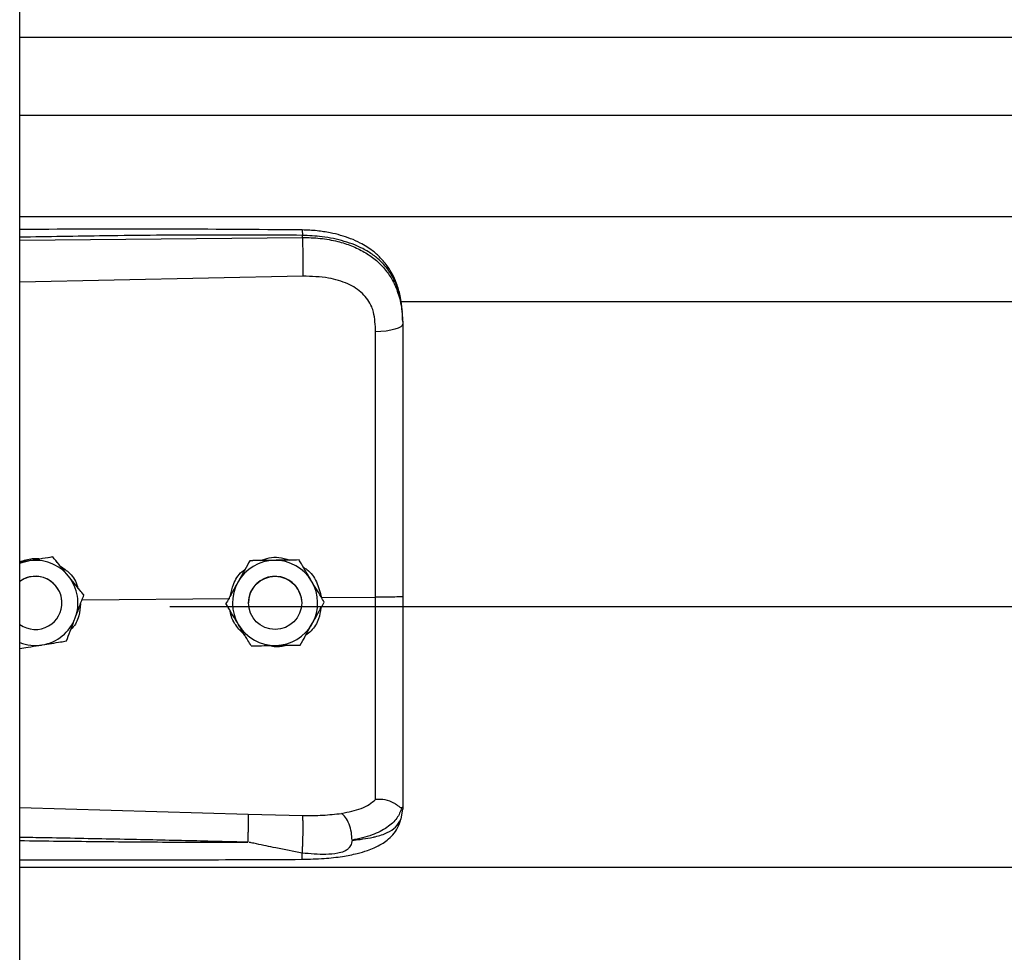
# Model space of a CAD drawing. Header units: inches. Extents: x 170 to 284, y 215 to 248.
# Tile 867 of 1056: x 227.164 to 227.362, y 243.281 to 243.468. Entities that reach past the tile are written whole.
import ezdxf

# ---------------------------------------------------------------- set-up
doc = ezdxf.new("R2010")
doc.units = ezdxf.units.IN
doc.header["$LTSCALE"] = 0.25
doc.header["$MEASUREMENT"] = 0
doc.layers.add('LH TOP OF HOOD', color=7, linetype='Continuous')

msp = doc.modelspace()

# ---------------------------------------------------------------- linework, layer by layer
at = {"layer": 'LH TOP OF HOOD'}
for p, q in [((227.163613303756, 239.8211148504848), (227.163613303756, 244.0215643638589)), ((227.163613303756, 243.4649130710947), (231.1959333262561, 243.4649130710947)), ((227.163613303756, 243.4492289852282), (231.1959333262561, 243.4492289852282)), ((227.163613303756, 243.4288409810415), (231.1959333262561, 243.4288409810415)), ((227.163613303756, 243.4240926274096), (227.2204605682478, 243.4246293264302)), ((227.2204605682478, 243.4246293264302), (227.2204605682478, 243.4250406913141)), ((227.2205565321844, 243.4168405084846), (227.163613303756, 243.4156309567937)), ((227.2401614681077, 243.411765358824), (231.119382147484, 243.411765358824)), ((227.240656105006, 243.4077060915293), (227.240656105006, 243.4072177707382)), ((227.1702658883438, 243.3603607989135), (227.1693373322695, 243.3602096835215)), ((227.1702658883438, 243.3603591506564), (227.1702658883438, 243.3603607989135)), ((227.2197884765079, 243.3597493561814), (227.2197884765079, 243.3597510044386)), ((227.1653878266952, 243.3595646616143), (227.163613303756, 243.3592758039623)), ((227.2099049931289, 243.3596010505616), (227.2099049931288, 243.3596026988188)), ((227.1761474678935, 243.3517220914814), (227.205845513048, 243.3520063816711)), ((227.1765196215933, 243.3527043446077), (227.1765196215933, 243.3527059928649)), ((227.2242848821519, 243.3521828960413), (227.2351984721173, 243.3522873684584)), ((227.1721136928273, 243.3511148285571), (227.1721136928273, 243.3511156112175)), ((227.193781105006, 243.3503728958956), (231.165765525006, 243.3503728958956)), ((227.2050916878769, 243.3509675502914), (227.2050916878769, 243.3509691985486)), ((227.2096249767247, 243.3511156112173), (227.2096249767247, 243.3511148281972)), ((227.2203253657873, 243.3511148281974), (227.2203253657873, 243.3511156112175)), ((227.2248586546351, 243.3512641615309), (227.2248586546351, 243.3512658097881)), ((227.163613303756, 243.3099592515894), (227.2095489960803, 243.3086274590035)), ((227.2095489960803, 243.3086274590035), (227.2205346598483, 243.3083653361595)), ((227.2403164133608, 243.307650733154), (227.240656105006, 243.3096359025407)), ((227.240656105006, 243.3101647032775), (227.240656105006, 243.3096359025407)), ((227.163613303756, 243.2979873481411), (231.1959333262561, 243.2979873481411))]:
    msp.add_line(p, q, dxfattribs=at)
at = {"layer": 'LH TOP OF HOOD', "flags": 128}
for points in [[(227.240656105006, 243.4072177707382), (227.2405521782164, 243.4069220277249), (227.2402442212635, 243.4066371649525), (227.239743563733, 243.4063736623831), (227.2390686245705, 243.4061412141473), (227.238244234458, 243.4059483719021), (227.2373007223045, 243.4058022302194), (227.2362727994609, 243.4057081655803), (227.235198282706, 243.4056696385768)], [(227.163613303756, 243.3590752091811), (227.1642967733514, 243.3593128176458), (227.1653878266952, 243.3595646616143)], [(227.2195679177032, 243.353859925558), (227.2201727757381, 243.3523842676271), (227.2203253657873, 243.3511156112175)]]:
    msp.add_lwpolyline(points, dxfattribs=at)
at = {"layer": 'LH TOP OF HOOD'}
msp.add_circle((227.2149751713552, 243.3511148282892), 0.005350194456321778, dxfattribs=at)
for centre, radius, start, end in [((227.1667634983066, 243.3511156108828), 0.008560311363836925, 39.24773070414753, 99.24772960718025), ((227.2149751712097, 243.3511156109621), 0.008560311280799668, 90.85968127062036, 150.8596805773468), ((227.2149751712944, 243.3511156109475), 0.008560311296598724, 30.85968260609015, 90.85968183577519), ((227.1667634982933, 243.3511156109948), 0.005350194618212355, 39.24773075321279, 126.0718980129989), ((227.1667634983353, 243.3511148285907), 0.005350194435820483, 300.009742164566, 126.0718999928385), ((227.1667634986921, 243.3511156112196), 0.00856031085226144, 339.2477292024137, 39.24773059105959), ((227.2149751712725, 243.3511156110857), 0.005350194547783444, 30.85968222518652, 179.9999985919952), ((227.1667634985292, 243.351115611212), 0.005350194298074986, 5.903435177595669e-08, 39.24773054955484), ((227.2149751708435, 243.351115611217), 0.008560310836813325, 150.8596808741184, 210.8596823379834), ((227.2149751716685, 243.3511156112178), 0.008560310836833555, 330.8596808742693, 30.85968233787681), ((227.166763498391, 243.3511156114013), 0.008560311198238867, 279.2477290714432, 339.2477287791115), ((227.1667634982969, 243.3511148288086), 0.005350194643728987, 233.9281021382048, 300.0097413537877), ((227.2149751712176, 243.3511156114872), 0.008560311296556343, 210.8596826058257, 270.8596818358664), ((227.2149751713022, 243.3511156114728), 0.008560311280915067, 270.8596812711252, 330.8596805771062), ((227.1667634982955, 243.3511156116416), 0.008560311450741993, 248.4076756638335, 279.2477294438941)]:
    msp.add_arc(centre, radius, start, end, dxfattribs=at)
for points, knots in [([(227.2204419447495, 243.4261328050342), (227.2112249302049, 243.4262007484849), (227.1931380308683, 243.4263340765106), (227.17419448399, 243.4262767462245), (227.1644687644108, 243.4262239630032), (227.163613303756, 243.4262193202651)], [0, 0, 0, 0, 0.4865830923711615, 0.9548405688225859, 1, 1, 1, 1]), ([(227.2204605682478, 243.4250406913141), (227.2141547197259, 243.4250800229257), (227.2009156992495, 243.4251625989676), (227.1819660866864, 243.4249814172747), (227.169325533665, 243.4247604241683), (227.163613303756, 243.4246605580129)], [0, 0, 0, 0, 0.3326703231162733, 0.6984356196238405, 1, 1, 1, 1]), ([(227.2204417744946, 243.4261169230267), (227.2204429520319, 243.4261209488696), (227.2204469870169, 243.426134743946), (227.2204522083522, 243.426019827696), (227.2204588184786, 243.4257270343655), (227.2204598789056, 243.4253110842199), (227.2204605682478, 243.4250406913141)], [0, 0, 0, 0, 0.09787641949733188, 0.3353863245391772, 0.5679606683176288, 1, 1, 1, 1]), ([(227.2405696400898, 243.4097491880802), (227.2404506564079, 243.4108196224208), (227.2402352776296, 243.4127572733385), (227.2394903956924, 243.4152759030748), (227.2386331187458, 243.417185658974), (227.2375579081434, 243.4189383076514), (227.236242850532, 243.4205265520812), (227.2347721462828, 243.4218214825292), (227.2333984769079, 243.4227813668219), (227.2319558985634, 243.4236128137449), (227.2295777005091, 243.4246799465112), (227.2266412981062, 243.4254928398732), (227.2233323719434, 243.426021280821), (227.2214406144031, 243.4260942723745), (227.2204419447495, 243.4261328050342)], [0, 0, 0, 0, 0.1084465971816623, 0.1963050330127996, 0.269182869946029, 0.3279968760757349, 0.4149595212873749, 0.4916410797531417, 0.53897604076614, 0.5941910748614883, 0.6694152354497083, 0.8148545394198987, 0.9022606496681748, 1, 1, 1, 1]), ([(227.240656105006, 243.4077060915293), (227.240593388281, 243.4090625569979), (227.2404749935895, 243.411623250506), (227.2395054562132, 243.4151142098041), (227.2382162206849, 243.4175261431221), (227.2368523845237, 243.4192288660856), (227.2357694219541, 243.420272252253), (227.2347104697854, 243.4211007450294), (227.2337210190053, 243.4217606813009), (227.2324866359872, 243.4224557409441), (227.2308926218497, 243.4231814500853), (227.2282289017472, 243.4240894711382), (227.2246938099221, 243.4248494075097), (227.2217872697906, 243.424980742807), (227.2204605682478, 243.4250406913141)], [0, 0, 0, 0, 0.1307156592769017, 0.2467609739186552, 0.3577928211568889, 0.4170971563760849, 0.4791482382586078, 0.5177152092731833, 0.5590896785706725, 0.6032945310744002, 0.6633484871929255, 0.7353692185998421, 0.8792082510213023, 1, 1, 1, 1]), ([(227.2204605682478, 243.4246293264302), (227.2204822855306, 243.4240534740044), (227.2205273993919, 243.4228572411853), (227.2205684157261, 243.420632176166), (227.2205816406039, 243.4184548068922), (227.2205646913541, 243.4173650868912), (227.2205565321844, 243.4168405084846)], [0, 0, 0, 0, 0.2406941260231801, 0.4999999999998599, 0.7593058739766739, 1, 1, 1, 1]), ([(227.2204605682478, 243.4246293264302), (227.2216573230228, 243.4245976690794), (227.2240896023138, 243.4245333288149), (227.2274191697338, 243.4239145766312), (227.2303975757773, 243.4229714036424), (227.2329292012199, 243.4217578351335), (227.2351748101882, 243.4202118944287), (227.2370374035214, 243.4183766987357), (227.2385310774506, 243.4162415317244), (227.2397003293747, 243.4136869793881), (227.240497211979, 243.410610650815), (227.240602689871, 243.4083583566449), (227.240656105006, 243.4072177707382)], [0, 0, 0, 0, 0.1094013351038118, 0.2223468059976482, 0.315179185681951, 0.4102231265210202, 0.5012749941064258, 0.5946006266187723, 0.6834485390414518, 0.7745330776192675, 0.8858211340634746, 1, 1, 1, 1]), ([(227.2347726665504, 243.4096029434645), (227.2347726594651, 243.4096029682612), (227.2346701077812, 243.409961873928), (227.2341749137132, 243.4113680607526), (227.2326388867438, 243.4135707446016), (227.2295718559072, 243.4154739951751), (227.2254556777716, 243.4166856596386), (227.2223029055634, 243.4167853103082), (227.2205565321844, 243.4168405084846)], [0, 0, 0, 0, 4.497367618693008e-06, 0.06509473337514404, 0.261670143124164, 0.4753105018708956, 0.709365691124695, 1, 1, 1, 1]), ([(227.235198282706, 243.4056696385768), (227.2351283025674, 243.4069942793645), (227.2350583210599, 243.408318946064), (227.234772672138, 243.4096029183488), (227.2347726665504, 243.4096029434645)], [0, 0, 0, 0, 0.999980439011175, 1, 1, 1, 1]), ([(227.2351984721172, 243.3522873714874), (227.2351984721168, 243.3522873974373), (227.235198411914, 243.3556737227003), (227.2351983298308, 243.362720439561), (227.2351982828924, 243.3733936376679), (227.2351982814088, 243.3842697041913), (227.2351982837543, 243.3950570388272), (227.2351982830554, 243.4021321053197), (227.235198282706, 243.4056696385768)], [0, 0, 0, 0, 1.439079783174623e-06, 0.1877923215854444, 0.3908439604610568, 0.5938956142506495, 0.796947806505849, 1, 1, 1, 1]), ([(227.240656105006, 243.4072177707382), (227.240656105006, 243.4035876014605), (227.240656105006, 243.3963167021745), (227.240656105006, 243.385235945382), (227.240656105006, 243.3740533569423), (227.240656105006, 243.3630846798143), (227.240656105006, 243.3558368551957), (227.240656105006, 243.3523570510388)], [0, 0, 0, 0, 0.2027568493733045, 0.4061035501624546, 0.60886041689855, 0.8122072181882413, 1, 1, 1, 1]), ([(227.163613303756, 243.3593947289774), (227.1644509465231, 243.3596753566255), (227.1658601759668, 243.3601474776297), (227.1673332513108, 243.3600288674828), (227.1679307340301, 243.3599807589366)], [0, 0, 0, 0, 0.5943977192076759, 1, 1, 1, 1]), ([(227.1702658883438, 243.3603591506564), (227.1695903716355, 243.3602491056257), (227.1682234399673, 243.3600264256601), (227.1665583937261, 243.3597552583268), (227.1656051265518, 243.359600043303), (227.1653878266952, 243.3595646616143)], [0, 0, 0, 0, 0.4299704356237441, 0.8700602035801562, 0.9999999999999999, 0.9999999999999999, 0.9999999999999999, 0.9999999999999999]), ([(227.1733927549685, 243.356533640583), (227.173269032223, 243.3566850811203), (227.1723013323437, 243.3578695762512), (227.1712402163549, 243.3591683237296), (227.1703608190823, 243.3602446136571), (227.1702658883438, 243.3603607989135)], [0, 0, 0, 0, 0.1156468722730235, 0.9045342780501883, 1, 1, 1, 1]), ([(227.1733927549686, 243.3565315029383), (227.173269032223, 243.3566829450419), (227.1723013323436, 243.3578674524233), (227.1712402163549, 243.3591663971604), (227.1703608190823, 243.3602429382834), (227.1702658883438, 243.3603591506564)], [0, 0, 0, 0, 0.115646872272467, 0.9045342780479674, 1, 1, 1, 1]), ([(227.2120514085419, 243.3596350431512), (227.2126203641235, 243.3598482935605), (227.2138018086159, 243.360291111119), (227.2158463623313, 243.3603462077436), (227.2171835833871, 243.3599394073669), (227.217895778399, 243.3597227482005)], [0, 0, 0, 0, 0.3027399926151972, 0.6286439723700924, 1, 1, 1, 1]), ([(227.2197884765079, 243.3597510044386), (227.2191041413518, 243.3597407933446), (227.2177193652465, 243.359720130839), (227.2160325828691, 243.3596948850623), (227.2150668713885, 243.3596803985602), (227.2148467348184, 243.3596770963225)], [0, 0, 0, 0, 0.4299704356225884, 0.8700602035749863, 1, 1, 1, 1]), ([(227.2197884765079, 243.3597493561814), (227.2191041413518, 243.3597390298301), (227.2177193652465, 243.3597181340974), (227.2160325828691, 243.3596927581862), (227.2150668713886, 243.3596782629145), (227.2148467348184, 243.3596749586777)], [0, 0, 0, 0, 0.429970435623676, 0.8700602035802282, 0.9999999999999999, 0.9999999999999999, 0.9999999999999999, 0.9999999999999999]), ([(227.2223235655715, 243.3555086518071), (227.2222232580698, 243.3556765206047), (227.2214387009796, 243.3569895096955), (227.2205784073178, 243.3584291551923), (227.2198654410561, 243.3596222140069), (227.2197884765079, 243.3597510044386)], [0, 0, 0, 0, 0.1156468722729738, 0.9045342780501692, 1, 1, 1, 1]), ([(227.2223235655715, 243.3555065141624), (227.2222232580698, 243.3556743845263), (227.2214387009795, 243.3569873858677), (227.2205784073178, 243.3584272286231), (227.2198654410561, 243.3596205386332), (227.2197884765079, 243.3597493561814)], [0, 0, 0, 0, 0.1156468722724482, 0.9045342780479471, 1, 1, 1, 1]), ([(227.1715370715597, 243.3586648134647), (227.1721864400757, 243.358237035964), (227.1736774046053, 243.3572548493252), (227.1749790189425, 243.3555223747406), (227.1752549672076, 243.3542860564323), (227.1753103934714, 243.3540377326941)], [0, 0, 0, 0, 0.3814222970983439, 0.8757540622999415, 1, 1, 1, 1]), ([(227.2060093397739, 243.3526152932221), (227.2061717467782, 243.3533672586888), (227.2065506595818, 243.3551216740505), (227.2076800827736, 243.3569621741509), (227.2087198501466, 243.3576935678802), (227.2089184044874, 243.3578332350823)], [0, 0, 0, 0, 0.3776771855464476, 0.8811610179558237, 1, 1, 1, 1]), ([(227.2099049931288, 243.3596026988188), (227.2095717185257, 243.3590049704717), (227.2088973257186, 243.3577954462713), (227.2080758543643, 243.3563220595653), (227.2076055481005, 243.3554784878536), (227.2074983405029, 243.3552861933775)], [0, 0, 0, 0, 0.4299704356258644, 0.8700602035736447, 0.9999999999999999, 0.9999999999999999, 0.9999999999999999, 0.9999999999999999]), ([(227.2099049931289, 243.3596010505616), (227.2095717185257, 243.3590032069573), (227.2088973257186, 243.3577934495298), (227.2080758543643, 243.3563199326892), (227.2076055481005, 243.3554763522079), (227.2074983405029, 243.3552840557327)], [0, 0, 0, 0, 0.4299704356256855, 0.8700602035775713, 0.9999999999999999, 0.9999999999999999, 0.9999999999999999, 0.9999999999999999]), ([(227.2148467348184, 243.3596770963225), (227.2135746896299, 243.3596579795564), (227.2118781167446, 243.3596324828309), (227.2102999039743, 243.3596086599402), (227.2099049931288, 243.3596026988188)], [0, 0, 0, 0, 0.7497733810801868, 1, 1, 1, 1]), ([(227.2148467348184, 243.3596749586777), (227.21357468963, 243.3596559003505), (227.2118781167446, 243.359630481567), (227.2102999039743, 243.3596069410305), (227.2099049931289, 243.3596010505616)], [0, 0, 0, 0, 0.7497733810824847, 0.9999999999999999, 0.9999999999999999, 0.9999999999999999, 0.9999999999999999]), ([(227.2206633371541, 243.358286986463), (227.2209084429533, 243.3581391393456), (227.2220412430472, 243.3574558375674), (227.223515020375, 243.3553564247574), (227.2240221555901, 243.35326590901), (227.2242848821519, 243.3521828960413)], [0, 0, 0, 0, 0.1174426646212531, 0.5427821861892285, 1, 1, 1, 1]), ([(227.1765196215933, 243.3527059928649), (227.1762555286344, 243.3530292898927), (227.1752563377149, 243.354252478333), (227.174182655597, 243.3555667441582), (227.1733927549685, 243.356533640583)], [0, 0, 0, 0, 0.2643068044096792, 1, 1, 1, 1]), ([(227.1765196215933, 243.3527043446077), (227.1762555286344, 243.3530275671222), (227.1752563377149, 243.3542504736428), (227.174182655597, 243.3555646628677), (227.1733927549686, 243.3565315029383)], [0, 0, 0, 0, 0.2643068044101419, 1, 1, 1, 1]), ([(227.2074983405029, 243.3552861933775), (227.2068788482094, 243.3541749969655), (227.2060526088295, 243.3526929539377), (227.2052840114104, 243.3513141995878), (227.2050916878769, 243.3509691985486)], [0, 0, 0, 0, 0.7497733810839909, 1, 1, 1, 1]), ([(227.2074983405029, 243.3552840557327), (227.2068788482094, 243.3541729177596), (227.2060526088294, 243.3526909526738), (227.2052840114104, 243.3513124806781), (227.2050916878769, 243.3509675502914)], [0, 0, 0, 0, 0.7497733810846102, 0.9999999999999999, 0.9999999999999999, 0.9999999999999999, 0.9999999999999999]), ([(227.2248586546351, 243.3512658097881), (227.2246445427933, 243.3516241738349), (227.2238344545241, 243.3529800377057), (227.2229639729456, 243.3544368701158), (227.2223235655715, 243.3555086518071)], [0, 0, 0, 0, 0.2643068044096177, 1, 1, 1, 1]), ([(227.2248586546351, 243.3512641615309), (227.2246445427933, 243.3516224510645), (227.2238344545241, 243.3529780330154), (227.2229639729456, 243.3544347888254), (227.2223235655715, 243.3555065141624)], [0, 0, 0, 0, 0.2643068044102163, 1, 1, 1, 1]), ([(227.1747684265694, 243.3480824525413), (227.1752191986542, 243.3492721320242), (227.1758204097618, 243.3508588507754), (227.1763796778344, 243.3523349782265), (227.1765196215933, 243.3527043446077)], [0, 0, 0, 0, 0.7497733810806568, 1, 1, 1, 1]), ([(227.2351982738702, 243.3115967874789), (227.2351982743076, 243.3118594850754), (227.2351982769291, 243.3134339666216), (227.2351982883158, 243.3168653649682), (227.2351983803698, 243.3224666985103), (227.2351986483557, 243.3289065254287), (227.2351990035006, 243.3361325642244), (227.2351992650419, 243.3440074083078), (227.2351992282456, 243.3495353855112), (227.2351991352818, 243.3522873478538), (227.2351991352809, 243.3522873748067)], [0, 0, 0, 0, 0.03155846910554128, 0.1891461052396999, 0.3467338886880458, 0.5043277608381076, 0.6619226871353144, 0.8309600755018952, 0.9999983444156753, 1, 1, 1, 1]), ([(227.240656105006, 243.3523570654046), (227.2405749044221, 243.3523456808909), (227.240412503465, 243.3523229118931), (227.2391596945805, 243.3522949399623), (227.2373622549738, 243.3522789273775), (227.2359201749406, 243.3522845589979), (227.2351991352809, 243.3522873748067)], [0, 0, 0, 0, 0.2500007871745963, 0.5000009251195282, 0.750000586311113, 1, 1, 1, 1]), ([(227.240656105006, 243.3523570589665), (227.240656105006, 243.3493197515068), (227.240656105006, 243.3431443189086), (227.240656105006, 243.3343573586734), (227.240656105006, 243.3261907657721), (227.240656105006, 243.3196107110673), (227.240656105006, 243.3142260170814), (227.240656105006, 243.3115255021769), (227.240656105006, 243.3101647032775)], [0, 0, 0, 0, 0.1870908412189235, 0.3803918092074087, 0.5558755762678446, 0.7364481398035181, 0.8671952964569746, 1, 1, 1, 1]), ([(227.1758536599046, 243.35094665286), (227.1757775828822, 243.3501209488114), (227.1756155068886, 243.3483618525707), (227.1747666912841, 243.3465538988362), (227.1739824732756, 243.3458532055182), (227.1738936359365, 243.3457738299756)], [0, 0, 0, 0, 0.439592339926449, 0.9365162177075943, 1, 1, 1, 1]), ([(227.2076267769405, 243.3467247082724), (227.2075264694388, 243.3468925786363), (227.2067419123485, 243.3482055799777), (227.2058816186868, 243.3496454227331), (227.2051686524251, 243.3508387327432), (227.2050916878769, 243.3509675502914)], [0, 0, 0, 0, 0.1156468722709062, 0.9045342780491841, 0.9999999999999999, 0.9999999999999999, 0.9999999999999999, 0.9999999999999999]), ([(227.2241787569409, 243.3500445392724), (227.224066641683, 243.3493312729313), (227.2238039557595, 243.3476600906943), (227.2226496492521, 243.3457373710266), (227.2215149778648, 243.3448859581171), (227.221150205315, 243.3446122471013)], [0, 0, 0, 0, 0.3356490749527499, 0.7864254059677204, 1, 1, 1, 1]), ([(227.2224520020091, 243.346947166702), (227.2230714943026, 243.3480583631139), (227.2238977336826, 243.3495404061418), (227.2246663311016, 243.3509191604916), (227.2248586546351, 243.3512641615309)], [0, 0, 0, 0, 0.7497733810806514, 1, 1, 1, 1]), ([(227.1730172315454, 243.3434610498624), (227.1732597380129, 243.3441010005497), (227.1737504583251, 243.345395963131), (227.1743481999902, 243.3469734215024), (227.1746904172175, 243.3478765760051), (227.1747684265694, 243.3480824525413)], [0, 0, 0, 0, 0.4299704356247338, 0.8700602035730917, 1, 1, 1, 1]), ([(227.2089075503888, 243.344581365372), (227.2082564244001, 243.3452435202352), (227.2069083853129, 243.3466143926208), (227.2060067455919, 243.3484852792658), (227.205962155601, 243.3494982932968), (227.2059615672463, 243.3495116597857)], [0, 0, 0, 0, 0.4797011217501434, 0.9931347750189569, 1, 1, 1, 1]), ([(227.2101618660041, 243.3424823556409), (227.2099477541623, 243.3428406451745), (227.2091376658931, 243.3441962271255), (227.2082671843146, 243.3456529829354), (227.2076267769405, 243.3467247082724)], [0, 0, 0, 0, 0.2643068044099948, 1, 1, 1, 1]), ([(227.2200453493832, 243.3426306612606), (227.2203786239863, 243.3432283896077), (227.2210530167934, 243.3444379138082), (227.2218744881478, 243.3459113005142), (227.2223447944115, 243.3467548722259), (227.2224520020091, 243.346947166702)], [0, 0, 0, 0, 0.4299704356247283, 0.8700602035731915, 1, 1, 1, 1]), ([(227.163613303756, 243.3419298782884), (227.1641730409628, 243.3420209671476), (227.16542477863, 243.3422246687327), (227.1669687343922, 243.3424759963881), (227.1679218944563, 243.3426311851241), (227.1681391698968, 243.3426665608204)], [0, 0, 0, 0, 0.3844201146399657, 0.8596768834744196, 0.9999999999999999, 0.9999999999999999, 0.9999999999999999, 0.9999999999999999]), ([(227.1681391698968, 243.3426665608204), (227.169394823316, 243.342871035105), (227.1710695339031, 243.3431437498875), (227.1726274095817, 243.3433975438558), (227.1730172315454, 243.3434610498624)], [0, 0, 0, 0, 0.7497733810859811, 1, 1, 1, 1]), ([(227.2101618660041, 243.3424823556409), (227.2108462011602, 243.3424925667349), (227.2122309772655, 243.3425132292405), (227.213917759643, 243.3425384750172), (227.2148834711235, 243.3425529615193), (227.2151036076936, 243.342556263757)], [0, 0, 0, 0, 0.4299704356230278, 0.8700602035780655, 1, 1, 1, 1]), ([(227.2172478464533, 243.3425885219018), (227.2171539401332, 243.3425519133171), (227.2163795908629, 243.3422500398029), (227.215083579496, 243.3421910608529), (227.2139755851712, 243.3424436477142), (227.2135816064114, 243.3425334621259)], [0, 0, 0, 0, 0.08167163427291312, 0.6734623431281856, 1, 1, 1, 1]), ([(227.2151036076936, 243.342556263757), (227.2163756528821, 243.3425753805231), (227.2180722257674, 243.3426008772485), (227.2196504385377, 243.3426247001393), (227.2200453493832, 243.3426306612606)], [0, 0, 0, 0, 0.7497733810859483, 1, 1, 1, 1]), ([(227.2283641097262, 243.3087727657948), (227.2297376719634, 243.3090606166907), (227.2318220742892, 243.3094974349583), (227.2339978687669, 243.3105381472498), (227.2347968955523, 243.3112434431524), (227.2351983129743, 243.3115977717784)], [0, 0, 0, 0, 0.4901989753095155, 0.7438846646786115, 1, 1, 1, 1]), ([(227.2404590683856, 243.3099143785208), (227.2404099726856, 243.3099058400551), (227.2403091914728, 243.309888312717), (227.2400175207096, 243.3100745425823), (227.2395521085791, 243.310405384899), (227.2386758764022, 243.3109854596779), (227.2371966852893, 243.3116035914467), (227.2358558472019, 243.3115996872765), (227.235198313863, 243.3115977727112)], [0, 0, 0, 0, 0.1136768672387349, 0.2333502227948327, 0.3620694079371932, 0.5019163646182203, 0.755744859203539, 1, 1, 1, 1]), ([(227.2095490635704, 243.3086274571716), (227.2095557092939, 243.3083886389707), (227.2095659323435, 243.3080212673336), (227.209563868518, 243.3071593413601), (227.2095562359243, 243.3063845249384), (227.2095420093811, 243.3055240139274), (227.2095170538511, 243.304364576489), (227.2094906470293, 243.3035211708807), (227.2094734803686, 243.3029728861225)], [0, 0, 0, 0, 0.2394514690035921, 0.3683457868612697, 0.4999761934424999, 0.631610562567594, 0.7605158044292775, 0.9999999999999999, 0.9999999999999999, 0.9999999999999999, 0.9999999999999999]), ([(227.2204492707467, 243.3007948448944), (227.2204652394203, 243.3010354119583), (227.2204989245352, 243.301542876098), (227.2205437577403, 243.3025530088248), (227.2205808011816, 243.3037404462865), (227.2206035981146, 243.3050123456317), (227.2206087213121, 243.3062158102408), (227.2205963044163, 243.3072117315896), (227.2205712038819, 243.3079510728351), (227.2205464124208, 243.3082321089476), (227.2205346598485, 243.3083653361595)], [0, 0, 0, 0, 0.1098512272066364, 0.2317256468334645, 0.3631776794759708, 0.4999999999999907, 0.6368223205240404, 0.7682743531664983, 0.8901487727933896, 1, 1, 1, 1]), ([(227.2205346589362, 243.3083653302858), (227.2218867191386, 243.3083580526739), (227.2245887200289, 243.3083435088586), (227.2270953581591, 243.3086279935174), (227.2283476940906, 243.3087701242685)], [0, 0, 0, 0, 0.5003922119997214, 1, 1, 1, 1]), ([(227.2304531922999, 243.3033716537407), (227.2304283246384, 243.3039016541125), (227.2303766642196, 243.3050026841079), (227.2299009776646, 243.3066651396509), (227.2291962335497, 243.3080532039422), (227.2286330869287, 243.308538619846), (227.2283618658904, 243.3087724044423)], [0, 0, 0, 0, 0.2405618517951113, 0.4997464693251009, 0.7590693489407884, 1, 1, 1, 1]), ([(227.2404632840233, 243.3099141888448), (227.2401876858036, 243.3091922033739), (227.2396216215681, 243.3077092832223), (227.237568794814, 243.3058760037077), (227.2345805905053, 243.3043179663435), (227.2318535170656, 243.3036947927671), (227.2304536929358, 243.3033749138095)], [0, 0, 0, 0, 0.2305257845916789, 0.4734878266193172, 0.7297379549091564, 1, 1, 1, 1]), ([(227.240656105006, 243.3101647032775), (227.2406560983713, 243.3101634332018), (227.2406560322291, 243.3101507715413), (227.240648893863, 243.3100466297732), (227.2405504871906, 243.3099682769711), (227.2404627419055, 243.3098984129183)], [0, 0, 0, 0, 0.01193493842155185, 0.118981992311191, 1, 1, 1, 1]), ([(227.2204035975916, 243.2995416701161), (227.2218916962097, 243.2995776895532), (227.2246728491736, 243.2996450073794), (227.2284077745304, 243.3000680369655), (227.231283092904, 243.3006273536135), (227.233384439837, 243.3012358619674), (227.2349672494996, 243.3018440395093), (227.2363429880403, 243.3025393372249), (227.237614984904, 243.3034221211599), (227.2387421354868, 243.3044969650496), (227.239755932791, 243.3059158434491), (227.2401105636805, 243.3070178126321), (227.2402994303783, 243.3076046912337)], [0, 0, 0, 0, 0.1696911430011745, 0.3171409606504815, 0.4424359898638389, 0.5384364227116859, 0.6083291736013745, 0.684095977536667, 0.7426779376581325, 0.8151683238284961, 0.9015637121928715, 1, 1, 1, 1]), ([(227.2304547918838, 243.3033731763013), (227.2310010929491, 243.3034302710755), (227.2323060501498, 243.3035666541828), (227.2337048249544, 243.3037947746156), (227.2346598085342, 243.3039886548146), (227.2358931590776, 243.304266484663), (227.2375795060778, 243.3048327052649), (227.2393992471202, 243.3059582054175), (227.2400047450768, 243.3070755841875), (227.2403164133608, 243.307650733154)], [0, 0, 0, 0, 0.1091879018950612, 0.260818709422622, 0.307798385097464, 0.3355235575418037, 0.5627886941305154, 0.7749539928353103, 1, 1, 1, 1]), ([(227.2094733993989, 243.3029705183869), (227.2055733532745, 243.3030697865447), (227.1973032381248, 243.3032802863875), (227.1841913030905, 243.303562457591), (227.1732434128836, 243.3037750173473), (227.1662272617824, 243.3039030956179), (227.1640522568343, 243.3039411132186), (227.163613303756, 243.3039487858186)], [0, 0, 0, 0, 0.2551597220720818, 0.5410705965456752, 0.8577348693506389, 0.9712884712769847, 1, 1, 1, 1]), ([(227.163613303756, 243.3033037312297), (227.1662109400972, 243.3032717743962), (227.1712769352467, 243.3032094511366), (227.1788410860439, 243.3031286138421), (227.1864933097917, 243.3030593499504), (227.194251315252, 243.3030077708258), (227.2019738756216, 243.3029747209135), (227.2070107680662, 243.3029718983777), (227.209473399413, 243.3029705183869)], [0, 0, 0, 0, 0.169941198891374, 0.3314248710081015, 0.4948424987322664, 0.6705311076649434, 0.8389164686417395, 1, 1, 1, 1]), ([(227.2204492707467, 243.3007948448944), (227.2186684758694, 243.3011409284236), (227.2156134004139, 243.3017346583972), (227.2121774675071, 243.3024546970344), (227.2104392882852, 243.3028120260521), (227.2099417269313, 243.3029132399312), (227.2097911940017, 243.3029392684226), (227.2097408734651, 243.302947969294)], [0, 0, 0, 0, 0.5022803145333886, 0.861696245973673, 0.9584272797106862, 0.9861029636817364, 1, 1, 1, 1]), ([(227.2304545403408, 243.3033699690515), (227.2303800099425, 243.3029996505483), (227.2302761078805, 243.3024833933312), (227.2299043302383, 243.3018860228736), (227.2294837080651, 243.3014531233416), (227.2286799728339, 243.3010086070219), (227.227202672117, 243.3006470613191), (227.2244418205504, 243.3004069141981), (227.2220450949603, 243.3006397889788), (227.2204492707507, 243.3007948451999)], [0, 0, 0, 0, 0.1001269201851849, 0.1395859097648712, 0.1897135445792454, 0.2582342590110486, 0.369735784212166, 0.5803479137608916, 1, 1, 1, 1]), ([(227.2204035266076, 243.2995635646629), (227.2204042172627, 243.2995566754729), (227.2204107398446, 243.299491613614), (227.220421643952, 243.2996813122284), (227.2204357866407, 243.3000081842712), (227.2204444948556, 243.3004407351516), (227.2204484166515, 243.3007315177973), (227.2204492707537, 243.3007948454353)], [0, 0, 0, 0, 0.03436730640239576, 0.3245665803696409, 0.6210149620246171, 0.9174633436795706, 0.9999999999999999, 0.9999999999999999, 0.9999999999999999, 0.9999999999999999]), ([(227.163613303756, 243.2994045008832), (227.1672794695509, 243.2994052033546), (227.1787519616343, 243.2994074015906), (227.197682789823, 243.2994352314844), (227.2129459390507, 243.2995067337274), (227.2204035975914, 243.299541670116)], [0, 0, 0, 0, 0.1936599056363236, 0.6060178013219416, 0.9999999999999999, 0.9999999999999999, 0.9999999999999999, 0.9999999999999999])]:
    msp.add_open_spline(points, degree=3, knots=knots, dxfattribs=at)

doc.saveas('drawing.dxf')
